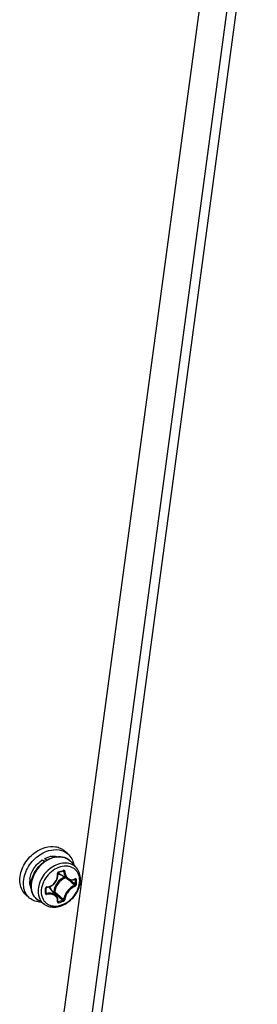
# Model space of a CAD drawing. Header units: millimetres. Extents: x 0 to 420, y 0 to 297.
# Tile 397 of 502: x 400.51 to 403.77, y 186.32 to 199.8. Entities that reach past the tile are written whole.
import ezdxf

# ---------------------------------------------------------------- set-up
doc = ezdxf.new("R2010")
doc.units = ezdxf.units.MM
doc.header["$LTSCALE"] = 23.1
doc.layers.get('0').update_dxf_attribs({"linetype": 'CONTINUOUS'})

msp = doc.modelspace()

# ---------------------------------------------------------------- linework, layer by layer
at = {"color": 7, "linetype": 'CONTINUOUS'}
for p, q in [((401.09, 185.958), (403.307, 202.371)), ((400.614, 179.543), (403.637, 202.045)), ((400.744, 179.56), (403.768, 202.066)), ((401.174, 188.38), (401.124, 188.423)), ((400.823, 188.296), (400.862, 188.28)), ((400.851, 188.272), (400.823, 188.296)), ((400.881, 188.292), (400.855, 188.314)), ((401.291, 188.188), (401.219, 188.269)), ((401.034, 188.057), (401.036, 188.072)), ((401.035, 188.116), (401.036, 188.118)), ((401.035, 188.115), (401.035, 188.116)), ((401.037, 188.102), (401.035, 188.115)), ((401.036, 188.119), (401.037, 188.121)), ((401.036, 188.118), (401.036, 188.119)), ((401.036, 188.072), (401.037, 188.087)), ((401.037, 188.122), (401.038, 188.124)), ((401.037, 188.121), (401.037, 188.122)), ((401.037, 188.087), (401.037, 188.102)), ((401.038, 188.124), (401.04, 188.125)), ((401.04, 188.125), (401.041, 188.126)), ((401.041, 188.126), (401.042, 188.127)), ((401.042, 188.127), (401.043, 188.127)), ((401.043, 188.127), (401.044, 188.128)), ((401.044, 188.128), (401.053, 188.13)), ((401.172, 188.034), (401.046, 188.111)), ((401.053, 188.13), (401.065, 188.134)), ((401.065, 188.134), (401.077, 188.137)), ((401.077, 188.137), (401.089, 188.14)), ((401.089, 188.14), (401.101, 188.144)), ((401.101, 188.144), (401.11, 188.147)), ((401.107, 188.146), (401.119, 188.139)), ((401.11, 188.147), (401.111, 188.147)), ((401.111, 188.147), (401.11, 188.147)), ((401.111, 188.147), (401.112, 188.147)), ((401.112, 188.147), (401.113, 188.147)), ((401.113, 188.147), (401.114, 188.147)), ((401.114, 188.147), (401.114, 188.147)), ((400.912, 187.926), (400.927, 187.931)), ((400.927, 187.931), (400.941, 187.938)), ((400.941, 187.938), (400.955, 187.945)), ((400.955, 187.945), (400.968, 187.954)), ((400.968, 187.954), (400.98, 187.964)), ((400.98, 187.964), (400.991, 187.975)), ((400.991, 187.975), (401.001, 187.987)), ((401.001, 187.987), (401.01, 188)), ((401.01, 188), (401.018, 188.013)), ((401.018, 188.013), (401.025, 188.027)), ((401.025, 188.027), (401.03, 188.042)), ((401.03, 188.042), (401.034, 188.057)), ((401.165, 188.038), (401.171, 188.033)), ((401.172, 188.034), (401.178, 188.03)), ((401.178, 188.03), (401.188, 188.026)), ((401.188, 188.026), (401.198, 188.022)), ((401.198, 188.022), (401.208, 188.02)), ((401.206, 188.021), (401.221, 188.009)), ((401.208, 188.02), (401.219, 188.02)), ((401.219, 188.02), (401.23, 188.02)), ((401.23, 188.02), (401.241, 188.022)), ((401.241, 188.022), (401.253, 188.024)), ((401.253, 188.024), (401.264, 188.028)), ((401.264, 188.028), (401.272, 188.032)), ((401.27, 188.031), (401.276, 188.027)), ((401.272, 188.032), (401.273, 188.033)), ((401.273, 188.033), (401.274, 188.033)), ((401.274, 188.033), (401.274, 188.033)), ((400.65, 187.775), (400.6, 187.818)), ((400.874, 187.911), (400.875, 187.912)), ((400.874, 187.909), (400.874, 187.911)), ((400.875, 187.899), (400.874, 187.909)), ((400.874, 187.843), (400.875, 187.859)), ((400.874, 187.85), (400.884, 187.837)), ((400.874, 187.843), (400.874, 187.843)), ((400.875, 187.842), (400.874, 187.843)), ((400.875, 187.912), (400.876, 187.914)), ((400.875, 187.886), (400.875, 187.899)), ((400.875, 187.872), (400.875, 187.886)), ((400.875, 187.859), (400.875, 187.872)), ((400.875, 187.841), (400.875, 187.842)), ((400.875, 187.841), (400.875, 187.841)), ((400.876, 187.914), (400.877, 187.915)), ((400.877, 187.915), (400.878, 187.917)), ((400.878, 187.917), (400.879, 187.918)), ((400.879, 187.918), (400.881, 187.919)), ((400.881, 187.919), (400.883, 187.92)), ((400.883, 187.92), (400.885, 187.92)), ((400.885, 187.92), (400.886, 187.921)), ((400.886, 187.921), (400.897, 187.922)), ((400.897, 187.922), (400.912, 187.926)), ((401.016, 187.806), (400.922, 187.919)), ((400.981, 187.86), (400.974, 187.857)), ((400.986, 187.847), (400.983, 187.846)), ((401.022, 187.799), (401.016, 187.806)), ((401.027, 187.79), (401.022, 187.799)), ((400.856, 187.686), (400.766, 187.746)), ((401.032, 187.78), (401.027, 187.79)), ((401.035, 187.769), (401.032, 187.78)), ((401.037, 187.759), (401.035, 187.769)), ((401.035, 187.727), (401.037, 187.736)), ((401.035, 187.726), (401.035, 187.727)), ((401.035, 187.726), (401.035, 187.726)), ((401.036, 187.733), (401.042, 187.725)), ((401.037, 187.747), (401.037, 187.759)), ((401.037, 187.736), (401.037, 187.747))]:
    msp.add_line(p, q, dxfattribs=at)
for centre, radius, start, end in [((400.989, 188.072), 0.276, 99.1324, 105.2675), ((401.073, 188.139), 0.196, 50.211, 52.557), ((401.073, 188.14), 0.196, 47.2273, 50.2104), ((401.072, 188.139), 0.197, 41.5302, 47.2187), ((401.101, 188.199), 0.104, 231.028, 232.4183), ((401.102, 188.2), 0.105, 232.4272, 238.2028), ((400.498, 190.158), 2.096, 285.1573, 287.0544), ((400.929, 188.002), 0.276, 172.9431, 179.0207), ((392.069, 177.293), 14.078, 49.4838, 49.7174), ((393.12, 178.522), 12.46, 49.156, 49.4876), ((392.61, 177.812), 13.345, 49.5063, 49.8209), ((401.217, 188.153), 0.128, 294.5694, 296.3793), ((399.732, 187.994), 1.545, 0.0047, 1.24), ((399.8, 187.994), 1.476, 358.7317, 0.0048), ((399.734, 187.993), 1.558, 0.0043, 1.2397), ((399.803, 187.993), 1.489, 358.7319, 0.0051), ((398.611, 187.871), 2.257, 0.0037, 0.857), ((398.723, 187.871), 2.145, 359.1208, 0.0036), ((400.872, 187.843), 0.00278, 350.9893, 359.0937), ((400.891, 187.904), 0.0224, 97.075, 105.672), ((400.842, 187.851), 0.105, 40.0114, 46.1574), ((410.102, 198.568), 14.073, 229.6263, 229.9463), ((409.585, 198.056), 13.334, 229.8909, 230.2448), ((408.694, 196.893), 11.885, 229.9448, 230.3357), ((408.315, 196.529), 11.348, 230.2437, 230.6438), ((401.038, 187.728), 0.00339, 216.4082, 219.6472), ((400.66, 189.174), 1.498, 284.7858, 287.4177), ((400.659, 189.177), 1.516, 284.7881, 287.4102)]:
    msp.add_arc(centre, radius, start, end, dxfattribs=at)
for points, knots in [([(400.6, 187.818), (400.579, 187.837), (400.541, 187.885), (400.514, 187.974), (400.515, 188.074), (400.544, 188.177), (400.598, 188.275), (400.694, 188.387), (400.793, 188.447), (400.862, 188.467)], [0, 0, 0, 0, 0.104396, 0.214712, 0.334327, 0.463303, 0.598992, 0.737102, 1, 1, 1, 1]), ([(400.862, 188.467), (400.909, 188.48), (400.982, 188.487), (401.071, 188.461), (401.108, 188.437), (401.124, 188.423)], [0, 0, 0, 0, 0.524089, 0.765965, 1, 1, 1, 1]), ([(400.65, 187.775), (400.629, 187.794), (400.591, 187.841), (400.564, 187.931), (400.565, 188.031), (400.594, 188.133), (400.648, 188.231), (400.744, 188.343), (400.843, 188.404), (400.912, 188.424)], [0, 0, 0, 0, 0.104396, 0.214712, 0.334327, 0.463303, 0.598992, 0.737102, 1, 1, 1, 1]), ([(400.855, 188.314), (400.86, 188.317), (400.88, 188.326), (400.901, 188.334), (400.917, 188.338)], [0, 0, 0, 0, 0.255242, 1, 1, 1, 1]), ([(400.881, 188.292), (400.89, 188.297), (400.923, 188.315), (400.959, 188.328), (400.987, 188.334)], [0, 0, 0, 0, 0.257132, 1, 1, 1, 1]), ([(400.912, 188.424), (400.959, 188.437), (401.032, 188.444), (401.121, 188.418), (401.158, 188.394), (401.174, 188.38)], [0, 0, 0, 0, 0.524089, 0.765965, 1, 1, 1, 1]), ([(400.945, 188.344), (400.953, 188.346), (400.984, 188.349), (401.016, 188.347), (401.038, 188.341)], [0, 0, 0, 0, 0.260904, 1, 1, 1, 1]), ([(400.987, 188.334), (401.008, 188.339), (401.052, 188.344), (401.117, 188.335), (401.175, 188.311), (401.206, 188.284), (401.219, 188.269)], [0, 0, 0, 0, 0.266294, 0.518775, 0.761309, 1, 1, 1, 1]), ([(401.192, 188.295), (401.179, 188.305), (401.15, 188.322), (401.083, 188.342), (401.028, 188.339), (400.993, 188.331)], [0, 0, 0, 0, 0.235668, 0.47873, 1, 1, 1, 1]), ([(401.174, 188.38), (401.195, 188.361), (401.232, 188.315), (401.25, 188.259), (401.254, 188.23)], [0, 0, 0, 0, 0.486811, 1, 1, 1, 1]), ([(400.655, 188.036), (400.661, 188.087), (400.702, 188.189), (400.778, 188.266), (400.823, 188.296)], [0, 0, 0, 0, 0.489346, 1, 1, 1, 1]), ([(400.668, 187.943), (400.668, 188.012), (400.704, 188.118), (400.792, 188.228), (400.85, 188.273), (400.881, 188.292)], [0, 0, 0, 0, 0.484994, 0.744206, 1, 1, 1, 1]), ([(400.886, 188.288), (400.855, 188.269), (400.796, 188.224), (400.708, 188.112), (400.672, 188.006), (400.672, 187.937)], [0, 0, 0, 0, 0.256449, 0.516507, 1, 1, 1, 1]), ([(401.291, 188.188), (401.274, 188.208), (401.229, 188.241), (401.145, 188.259), (401.054, 188.247), (400.964, 188.206), (400.883, 188.142), (400.8, 188.036), (400.766, 187.935), (400.766, 187.87)], [0, 0, 0, 0, 0.104646, 0.214456, 0.334319, 0.464647, 0.602133, 0.741336, 1, 1, 1, 1]), ([(401.336, 188.014), (401.336, 188.047), (401.327, 188.095), (401.293, 188.149), (401.26, 188.18), (401.219, 188.201), (401.156, 188.217), (401.067, 188.207), (400.967, 188.156), (400.882, 188.075), (400.825, 187.974), (400.809, 187.898), (400.809, 187.862)], [0, 0, 0, 0, 0.116061, 0.170531, 0.224017, 0.278077, 0.33415, 0.455161, 0.589255, 0.730676, 0.870373, 1, 1, 1, 1]), ([(400.993, 188.331), (400.983, 188.329), (400.946, 188.319), (400.911, 188.303), (400.886, 188.288)], [0, 0, 0, 0, 0.242244, 1, 1, 1, 1]), ([(400.888, 187.926), (400.909, 187.929), (400.951, 187.943), (401.001, 187.987), (401.03, 188.045), (401.033, 188.089), (401.03, 188.11)], [0, 0, 0, 0, 0.248621, 0.503909, 0.756865, 1, 1, 1, 1]), ([(401.046, 188.135), (401.041, 188.133), (401.032, 188.126), (401.029, 188.115), (401.03, 188.11)], [0, 0, 0, 0, 0.497502, 1, 1, 1, 1]), ([(401.03, 188.11), (401.032, 188.11), (401.034, 188.111), (401.036, 188.113), (401.035, 188.114)], [0, 0, 0, 0, 0.636699, 1, 1, 1, 1]), ([(401.036, 188.107), (401.039, 188.105), (401.053, 188.098), (401.067, 188.093), (401.079, 188.091)], [0, 0, 0, 0, 0.245657, 1, 1, 1, 1]), ([(401.046, 188.135), (401.046, 188.133), (401.046, 188.131), (401.045, 188.128), (401.044, 188.128)], [0, 0, 0, 0, 0.627461, 1, 1, 1, 1]), ([(401.113, 188.154), (401.113, 188.153), (401.113, 188.151), (401.112, 188.148), (401.111, 188.147)], [0, 0, 0, 0, 0.317821, 1, 1, 1, 1]), ([(401.132, 188.139), (401.132, 188.144), (401.129, 188.151), (401.12, 188.155), (401.115, 188.155), (401.113, 188.154)], [0, 0, 0, 0, 0.506274, 0.74763, 1, 1, 1, 1]), ([(401.119, 188.139), (401.119, 188.14), (401.118, 188.143), (401.116, 188.146), (401.114, 188.147)], [0, 0, 0, 0, 0.26474, 1, 1, 1, 1]), ([(401.119, 188.139), (401.12, 188.118), (401.126, 188.086), (401.149, 188.051), (401.164, 188.038), (401.172, 188.034)], [0, 0, 0, 0, 0.53086, 0.77212, 1, 1, 1, 1]), ([(401.132, 188.139), (401.13, 188.139), (401.125, 188.138), (401.121, 188.139), (401.119, 188.139)], [0, 0, 0, 0, 0.535787, 1, 1, 1, 1]), ([(401.132, 188.139), (401.133, 188.12), (401.14, 188.083), (401.168, 188.046), (401.197, 188.03), (401.23, 188.023), (401.255, 188.029), (401.271, 188.036)], [0, 0, 0, 0, 0.278831, 0.524545, 0.640418, 0.756075, 1, 1, 1, 1]), ([(401.348, 188.028), (401.348, 188.058), (401.339, 188.116), (401.31, 188.167), (401.291, 188.188)], [0, 0, 0, 0, 0.512172, 1, 1, 1, 1]), ([(400.669, 187.915), (400.666, 187.922), (400.656, 187.951), (400.652, 187.983), (400.653, 188.006)], [0, 0, 0, 0, 0.24096, 1, 1, 1, 1]), ([(400.766, 187.746), (400.751, 187.756), (400.722, 187.78), (400.68, 187.845), (400.668, 187.904), (400.668, 187.943)], [0, 0, 0, 0, 0.241408, 0.48582, 1, 1, 1, 1]), ([(400.672, 187.937), (400.672, 187.899), (400.683, 187.841), (400.724, 187.779), (400.751, 187.755), (400.766, 187.746)], [0, 0, 0, 0, 0.517981, 0.760912, 1, 1, 1, 1]), ([(400.809, 187.862), (400.809, 187.83), (400.819, 187.781), (400.852, 187.728), (400.885, 187.697), (400.926, 187.675), (400.989, 187.66), (401.078, 187.67), (401.179, 187.721), (401.263, 187.802), (401.321, 187.903), (401.336, 187.978), (401.336, 188.014)], [0, 0, 0, 0, 0.116061, 0.170531, 0.224017, 0.278077, 0.33415, 0.455161, 0.589255, 0.730676, 0.870373, 1, 1, 1, 1]), ([(400.856, 187.686), (400.878, 187.672), (400.929, 187.651), (401.013, 187.648), (401.098, 187.67), (401.178, 187.714), (401.248, 187.777), (401.32, 187.877), (401.348, 187.969), (401.348, 188.028)], [0, 0, 0, 0, 0.11099, 0.226939, 0.3499, 0.479569, 0.613404, 0.747536, 1, 1, 1, 1]), ([(400.946, 187.89), (400.945, 187.893), (400.94, 187.908), (400.931, 187.921), (400.924, 187.93)], [0, 0, 0, 0, 0.256486, 1, 1, 1, 1]), ([(401.128, 188.061), (401.088, 188.044), (401.018, 187.986), (400.983, 187.902), (400.981, 187.86)], [0, 0, 0, 0, 0.508297, 1, 1, 1, 1]), ([(401.142, 188.052), (401.102, 188.037), (401.031, 187.982), (400.996, 187.899), (400.994, 187.858)], [0, 0, 0, 0, 0.506537, 1, 1, 1, 1]), ([(401.269, 187.948), (401.25, 187.941), (401.212, 187.919), (401.165, 187.872), (401.131, 187.815), (401.12, 187.774), (401.119, 187.754)], [0, 0, 0, 0, 0.240504, 0.508011, 0.771047, 1, 1, 1, 1]), ([(401.274, 187.936), (401.256, 187.929), (401.22, 187.908), (401.176, 187.863), (401.144, 187.81), (401.133, 187.771), (401.132, 187.752)], [0, 0, 0, 0, 0.240191, 0.508131, 0.771537, 1, 1, 1, 1]), ([(401.269, 187.948), (401.27, 187.949), (401.274, 187.952), (401.277, 187.957), (401.276, 187.961)], [0, 0, 0, 0, 0.22923, 1, 1, 1, 1]), ([(401.275, 187.936), (401.275, 187.939), (401.273, 187.944), (401.27, 187.948), (401.269, 187.948)], [0, 0, 0, 0, 0.765063, 1, 1, 1, 1]), ([(401.275, 188.038), (401.275, 188.037), (401.275, 188.035), (401.274, 188.033), (401.272, 188.032)], [0, 0, 0, 0, 0.311988, 1, 1, 1, 1]), ([(401.291, 188.027), (401.291, 188.031), (401.289, 188.038), (401.28, 188.04), (401.276, 188.039), (401.274, 188.038)], [0, 0, 0, 0, 0.501065, 0.7339, 1, 1, 1, 1]), ([(401.276, 188.027), (401.277, 188.028), (401.276, 188.03), (401.275, 188.032), (401.274, 188.033)], [0, 0, 0, 0, 0.299348, 1, 1, 1, 1]), ([(401.274, 187.936), (401.277, 187.937), (401.285, 187.942), (401.291, 187.953), (401.291, 187.96)], [0, 0, 0, 0, 0.23682, 1, 1, 1, 1]), ([(401.291, 188.027), (401.289, 188.026), (401.284, 188.025), (401.279, 188.026), (401.276, 188.027)], [0, 0, 0, 0, 0.519253, 1, 1, 1, 1]), ([(401.291, 187.96), (401.289, 187.959), (401.284, 187.959), (401.278, 187.96), (401.276, 187.961)], [0, 0, 0, 0, 0.514589, 1, 1, 1, 1]), ([(400.766, 187.87), (400.766, 187.833), (400.777, 187.778), (400.816, 187.718), (400.842, 187.695), (400.856, 187.686)], [0, 0, 0, 0, 0.517891, 0.760854, 1, 1, 1, 1]), ([(400.884, 187.926), (400.88, 187.924), (400.871, 187.919), (400.867, 187.909), (400.868, 187.905)], [0, 0, 0, 0, 0.515379, 1, 1, 1, 1]), ([(400.868, 187.838), (400.867, 187.836), (400.868, 187.831), (400.875, 187.824), (400.883, 187.823), (400.888, 187.824)], [0, 0, 0, 0, 0.242796, 0.480959, 1, 1, 1, 1]), ([(400.868, 187.905), (400.868, 187.905), (400.871, 187.905), (400.874, 187.907), (400.874, 187.909)], [0, 0, 0, 0, 0.337798, 1, 1, 1, 1]), ([(400.868, 187.838), (400.868, 187.838), (400.871, 187.839), (400.874, 187.841), (400.874, 187.842)], [0, 0, 0, 0, 0.320164, 1, 1, 1, 1]), ([(400.875, 187.841), (400.876, 187.839), (400.879, 187.837), (400.882, 187.837), (400.884, 187.837)], [0, 0, 0, 0, 0.481244, 1, 1, 1, 1]), ([(401.016, 187.806), (401.01, 187.814), (400.992, 187.828), (400.96, 187.84), (400.923, 187.844), (400.897, 187.84), (400.884, 187.837)], [0, 0, 0, 0, 0.220991, 0.459498, 0.719842, 1, 1, 1, 1]), ([(400.888, 187.824), (400.887, 187.827), (400.887, 187.831), (400.885, 187.835), (400.884, 187.837)], [0, 0, 0, 0, 0.525808, 1, 1, 1, 1]), ([(400.888, 187.926), (400.888, 187.925), (400.887, 187.923), (400.886, 187.921), (400.886, 187.921)], [0, 0, 0, 0, 0.653706, 1, 1, 1, 1]), ([(401.03, 187.723), (401.033, 187.739), (401.032, 187.765), (401.016, 187.793), (400.991, 187.816), (400.946, 187.832), (400.907, 187.829), (400.888, 187.824)], [0, 0, 0, 0, 0.233033, 0.345382, 0.460439, 0.711705, 1, 1, 1, 1]), ([(400.981, 187.86), (400.981, 187.857), (400.982, 187.853), (400.984, 187.849), (400.986, 187.847)], [0, 0, 0, 0, 0.522055, 1, 1, 1, 1]), ([(400.981, 187.86), (400.984, 187.86), (400.988, 187.86), (400.993, 187.859), (400.994, 187.858)], [0, 0, 0, 0, 0.52676, 1, 1, 1, 1]), ([(400.986, 187.847), (400.989, 187.848), (400.993, 187.852), (400.994, 187.857), (400.994, 187.858)], [0, 0, 0, 0, 0.759447, 1, 1, 1, 1]), ([(400.81, 187.717), (400.78, 187.717), (400.722, 187.727), (400.672, 187.757), (400.65, 187.775)], [0, 0, 0, 0, 0.513149, 1, 1, 1, 1]), ([(401.03, 187.723), (401.031, 187.723), (401.033, 187.724), (401.035, 187.725), (401.035, 187.727)], [0, 0, 0, 0, 0.302268, 1, 1, 1, 1]), ([(401.03, 187.723), (401.03, 187.721), (401.03, 187.717), (401.035, 187.71), (401.042, 187.71), (401.046, 187.711)], [0, 0, 0, 0, 0.250804, 0.476639, 1, 1, 1, 1]), ([(401.037, 187.725), (401.037, 187.725), (401.039, 187.725), (401.041, 187.725), (401.042, 187.725)], [0, 0, 0, 0, 0.218072, 1, 1, 1, 1]), ([(401.046, 187.711), (401.046, 187.714), (401.046, 187.719), (401.044, 187.723), (401.042, 187.725)], [0, 0, 0, 0, 0.509293, 1, 1, 1, 1]), ([(401.108, 187.744), (401.109, 187.745), (401.114, 187.747), (401.118, 187.751), (401.119, 187.754)], [0, 0, 0, 0, 0.267515, 1, 1, 1, 1]), ([(401.113, 187.73), (401.113, 187.733), (401.112, 187.738), (401.11, 187.743), (401.108, 187.744)], [0, 0, 0, 0, 0.505426, 1, 1, 1, 1]), ([(401.113, 187.73), (401.115, 187.731), (401.124, 187.736), (401.132, 187.745), (401.132, 187.752)], [0, 0, 0, 0, 0.259636, 1, 1, 1, 1]), ([(401.132, 187.752), (401.129, 187.751), (401.123, 187.751), (401.119, 187.754), (401.119, 187.754)], [0, 0, 0, 0, 0.766641, 1, 1, 1, 1])]:
    msp.add_open_spline(points, degree=3, knots=knots, dxfattribs=at)
msp.add_open_spline([(401.035, 187.726), (401.036, 187.726), (401.036, 187.725), (401.037, 187.725)], degree=3, dxfattribs=at)

doc.saveas('drawing.dxf')
